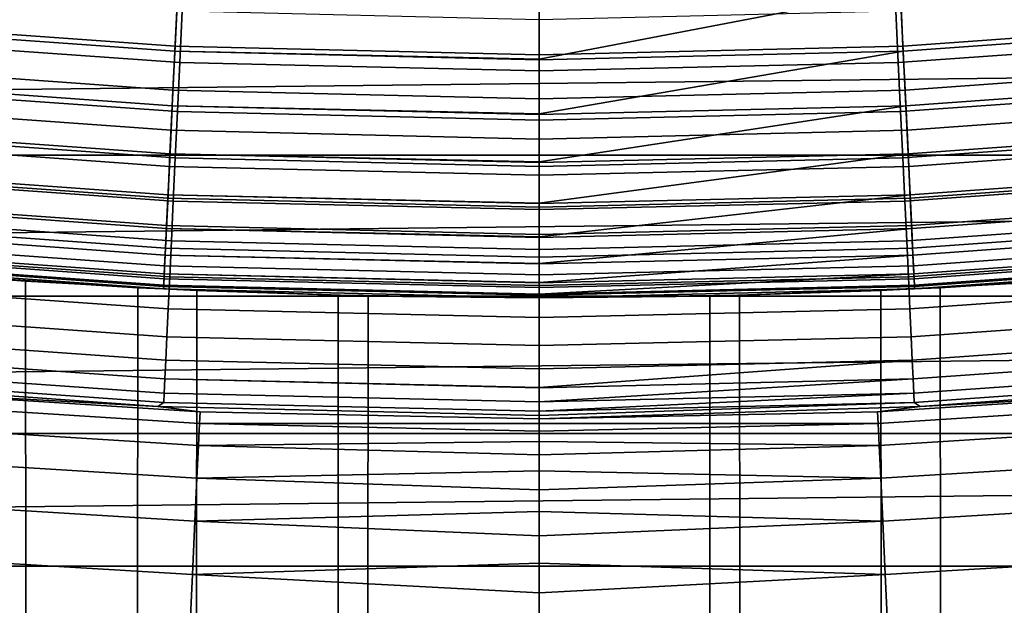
# Model space of a CAD drawing. Header units: metres. Extents: x -109 to 109, y -342 to 66.
# Tile 266 of 512: x -1.38 to 1.24, y -21.82 to -20.26. Entities that reach past the tile are written whole.
import ezdxf

# ---------------------------------------------------------------- set-up
doc = ezdxf.new("R2010")
doc.units = ezdxf.units.M
doc.layers.add('solid_K_24_62_16_000B91', color=7, linetype='CONTINUOUS')

msp = doc.modelspace()

# ---------------------------------------------------------------- linework, layer by layer
at = {"layer": 'solid_K_24_62_16_000B91'}
for points in [[(-0.969102, -20.34395, -65.159439), (-1.936008, -20.274797, -65.159439), (-1.920533, -20.112732, -65.394363), (-0.961355, -20.181334, -65.394363)], [(1.936008, -20.274797, -65.159439), (0.969102, -20.34395, -65.159439), (0.961355, -20.181334, -65.394363), (1.920533, -20.112732, -65.394363)], [(-0.962445, -20.20421, -31.420704), (-1.92271, -20.13553, -31.420704), (-1.93472, -20.261307, -31.527544), (-0.968457, -20.330414, -31.527544)], [(1.92271, -20.13553, -31.420704), (0.962445, -20.20421, -31.420704), (0.968457, -20.330414, -31.527544), (1.93472, -20.261307, -31.527544)], [(-0.956027, -20.374012, -30.768835), (-1.909952, -20.306807, -30.768835), (-1.897118, -20.170357, -30.8384), (-0.949603, -20.23711, -30.8384)], [(1.909952, -20.306807, -30.768835), (0.956027, -20.374012, -30.768835), (0.949603, -20.23711, -30.8384), (1.897118, -20.170357, -30.8384)], [(0, -20.365015, -65.16256), (-0.969102, -20.34395, -65.159439), (-0.961355, -20.181334, -65.394363), (0, -20.204218, -65.394363)], [(0.961355, -20.181334, -65.394363), (0, -20.365015, -65.16256), (0, -20.204218, -65.394363)], [(0.969102, -20.34395, -65.159439), (0, -20.36702, -65.159439), (0, -20.365015, -65.16256), (0.961355, -20.181334, -65.394363)], [(0, -20.227119, -31.420704), (-0.962445, -20.20421, -31.420704), (-0.968457, -20.330414, -31.527544), (0, -20.353468, -31.527544)], [(0.962445, -20.20421, -31.420704), (0, -20.227119, -31.420704), (0, -20.353468, -31.527544), (0.968457, -20.330414, -31.527544)], [(-17.188747, -20.234138, 84.926178), (-16.725176, -20.620186, 84.926178), (17.188755, -20.234131, 84.926178)], [(-16.725176, -20.620186, 84.926178), (16.725183, -20.620178, 84.926178), (17.188755, -20.234131, 84.926178)], [(0, -20.396429, -30.768835), (-0.956027, -20.374012, -30.768835), (-0.949603, -20.23711, -30.8384), (0, -20.259377, -30.8384)], [(0.956027, -20.374012, -30.768835), (0, -20.396429, -30.768835), (0, -20.259377, -30.8384), (0.949603, -20.23711, -30.8384)], [(-0.97603, -20.489397, -64.913483), (-1.949849, -20.419748, -64.913483), (-1.936008, -20.274797, -65.159439), (-0.969102, -20.34395, -65.159439)], [(-0.968457, -20.330414, -31.527544), (-1.93472, -20.261307, -31.527544), (-1.94585, -20.377859, -31.644464), (-0.974028, -20.447365, -31.644464)], [(1.93472, -20.261307, -31.527544), (0.968457, -20.330414, -31.527544), (0.974028, -20.447365, -31.644464), (1.94585, -20.377859, -31.644464)], [(1.949849, -20.419748, -64.913483), (0.97603, -20.489397, -64.913483), (0.969102, -20.34395, -65.159439), (1.936008, -20.274797, -65.159439)], [(-0.962149, -20.504486, -30.687834), (-1.922183, -20.436852, -30.687834), (-1.909952, -20.306807, -30.768835), (-0.956027, -20.374012, -30.768835)], [(0, -20.353468, -31.527544), (-0.968457, -20.330414, -31.527544), (-0.974028, -20.447365, -31.644464), (0, -20.470552, -31.644464)], [(0.968457, -20.330414, -31.527544), (0, -20.353468, -31.527544), (0, -20.470552, -31.644464), (0.974028, -20.447365, -31.644464)], [(1.922183, -20.436852, -30.687834), (0.962149, -20.504486, -30.687834), (0.956027, -20.374012, -30.768835), (1.909952, -20.306807, -30.768835)], [(0, -20.510715, -64.916992), (-0.97603, -20.489397, -64.913483), (-0.969102, -20.34395, -65.159439), (0, -20.36702, -65.159439)], [(0, -20.365015, -65.16256), (0, -20.36702, -65.159439), (-0.969102, -20.34395, -65.159439)], [(0.969102, -20.34395, -65.159439), (0, -20.510715, -64.916992), (0, -20.36702, -65.159439)], [(0.97603, -20.489397, -64.913483), (0, -20.51263, -64.913483), (0, -20.510715, -64.916992), (0.969102, -20.34395, -65.159439)], [(-0.974028, -20.447365, -31.644464), (-1.94585, -20.377859, -31.644464), (-1.956022, -20.484392, -31.770662), (-0.97912, -20.554262, -31.770662)], [(0, -20.527048, -30.687834), (-0.962149, -20.504486, -30.687834), (-0.956027, -20.374012, -30.768835), (0, -20.396429, -30.768835)], [(0.962149, -20.504486, -30.687834), (0, -20.527048, -30.687834), (0, -20.396429, -30.768835), (0.956027, -20.374012, -30.768835)], [(1.94585, -20.377859, -31.644464), (0.974028, -20.447365, -31.644464), (0.97912, -20.554262, -31.770662), (1.956022, -20.484392, -31.770662)], [(-0.982105, -20.616926, -64.657761), (-1.961986, -20.546844, -64.657761), (-1.949849, -20.419748, -64.913483), (-0.97603, -20.489397, -64.913483)], [(1.961986, -20.546844, -64.657761), (0.982105, -20.616926, -64.657761), (0.97603, -20.489397, -64.913483), (1.949849, -20.419748, -64.913483)], [(-0.967925, -20.627583, -30.595985), (-1.933723, -20.559542, -30.595985), (-1.922183, -20.436852, -30.687834), (-0.962149, -20.504486, -30.687834)], [(0, -20.470552, -31.644464), (-0.974028, -20.447365, -31.644464), (-0.97912, -20.554262, -31.770662), (0, -20.57757, -31.770662)], [(0.974028, -20.447365, -31.644464), (0, -20.470552, -31.644464), (0, -20.57757, -31.770662), (0.97912, -20.554262, -31.770662)], [(1.933723, -20.559542, -30.595985), (0.967925, -20.627583, -30.595985), (0.962149, -20.504486, -30.687834), (1.922183, -20.436852, -30.687834)], [(-0.97912, -20.554262, -31.770662), (-1.956022, -20.484392, -31.770662), (-1.965169, -20.580177, -31.905273), (-0.983699, -20.650373, -31.905273)], [(1.956022, -20.484392, -31.770662), (0.97912, -20.554262, -31.770662), (0.983699, -20.650373, -31.905273), (1.965169, -20.580177, -31.905273)], [(0, -20.638529, -64.661659), (-0.982105, -20.616926, -64.657761), (-0.97603, -20.489397, -64.913483), (0, -20.51263, -64.913483)], [(0, -20.510715, -64.916992), (0, -20.51263, -64.913483), (-0.97603, -20.489397, -64.913483)], [(0, -20.65028, -30.595985), (-0.967925, -20.627583, -30.595985), (-0.962149, -20.504486, -30.687834), (0, -20.527048, -30.687834)], [(0.97603, -20.489397, -64.913483), (0, -20.638529, -64.661659), (0, -20.51263, -64.913483)], [(0.982105, -20.616926, -64.657761), (0, -20.640306, -64.657761), (0, -20.638529, -64.661659), (0.97603, -20.489397, -64.913483)], [(0.967925, -20.627583, -30.595985), (0, -20.65028, -30.595985), (0, -20.527048, -30.687834), (0.962149, -20.504486, -30.687834)], [(-0.987296, -20.725891, -64.393578), (-1.972355, -20.655439, -64.393578), (-1.961986, -20.546844, -64.657761), (-0.982105, -20.616926, -64.657761)], [(-0.973313, -20.742403, -30.493958), (-1.944487, -20.673985, -30.493958), (-1.933723, -20.559542, -30.595985), (-0.967925, -20.627583, -30.595985)], [(0, -20.57757, -31.770662), (-0.97912, -20.554262, -31.770662), (-0.983699, -20.650373, -31.905273), (0, -20.67379, -31.905273)], [(0.97912, -20.554262, -31.770662), (0, -20.57757, -31.770662), (0, -20.67379, -31.905273), (0.983699, -20.650373, -31.905273)], [(1.944487, -20.673985, -30.493958), (0.973313, -20.742403, -30.493958), (0.967925, -20.627583, -30.595985), (1.933723, -20.559542, -30.595985)], [(1.972355, -20.655439, -64.393578), (0.987296, -20.725891, -64.393578), (0.982105, -20.616926, -64.657761), (1.961986, -20.546844, -64.657761)], [(-0.983699, -20.650373, -31.905273), (-1.965169, -20.580177, -31.905273), (-1.973226, -20.664558, -32.047379), (-0.987732, -20.735041, -32.047379)], [(1.965169, -20.580177, -31.905273), (0.983699, -20.650373, -31.905273), (0.987732, -20.735041, -32.047379), (1.973226, -20.664558, -32.047379)], [(0, -20.747799, -64.397858), (-0.987296, -20.725891, -64.393578), (-0.982105, -20.616926, -64.657761), (0, -20.640306, -64.657761)], [(0, -20.638529, -64.661659), (0, -20.640306, -64.657761), (-0.982105, -20.616926, -64.657761)], [(0.982105, -20.616926, -64.657761), (0, -20.747799, -64.397858), (0, -20.640306, -64.657761)], [(0.987296, -20.725891, -64.393578), (0, -20.749393, -64.393578), (0, -20.747799, -64.397858), (0.982105, -20.616926, -64.657761)], [(-16.725176, -20.620186, 84.926178), (-16.252846, -20.995649, 84.926178), (16.725183, -20.620178, 84.926178)], [(-16.252846, -20.995649, 84.926178), (16.252853, -20.995644, 84.926178), (16.725183, -20.620178, 84.926178)], [(0, -20.765226, -30.493958), (-0.973313, -20.742403, -30.493958), (-0.967925, -20.627583, -30.595985), (0, -20.65028, -30.595985)], [(0.973313, -20.742403, -30.493958), (0, -20.765226, -30.493958), (0, -20.65028, -30.595985), (0.967925, -20.627583, -30.595985)], [(-0.991576, -20.815733, -64.122269), (-1.980905, -20.744974, -64.122269), (-1.972355, -20.655439, -64.393578), (-0.987296, -20.725891, -64.393578)], [(-0.987732, -20.735041, -32.047379), (-1.973226, -20.664558, -32.047379), (-1.980139, -20.736956, -32.196003), (-0.991192, -20.807686, -32.196003)], [(0, -20.67379, -31.905273), (-0.983699, -20.650373, -31.905273), (-0.987732, -20.735041, -32.047379), (0, -20.758554, -32.047379)], [(0.983699, -20.650373, -31.905273), (0, -20.67379, -31.905273), (0, -20.758554, -32.047379), (0.987732, -20.735041, -32.047379)], [(1.980905, -20.744974, -64.122269), (0.991576, -20.815733, -64.122269), (0.987296, -20.725891, -64.393578), (1.972355, -20.655439, -64.393578)], [(1.973226, -20.664558, -32.047379), (0.987732, -20.735041, -32.047379), (0.991192, -20.807686, -32.196003), (1.980139, -20.736956, -32.196003)], [(-0.978273, -20.848112, -30.382496), (-1.954396, -20.779345, -30.382496), (-1.944487, -20.673985, -30.493958), (-0.973313, -20.742403, -30.493958)], [(1.954396, -20.779345, -30.382496), (0.978273, -20.848112, -30.382496), (0.973313, -20.742403, -30.493958), (1.944487, -20.673985, -30.493958)], [(-0.994923, -20.885994, -63.845238), (-1.987591, -20.814997, -63.845238), (-1.980905, -20.744974, -64.122269), (-0.991576, -20.815733, -64.122269)], [(-0.991192, -20.807686, -32.196003), (-1.980139, -20.736956, -32.196003), (-1.985861, -20.796875, -32.350132), (-0.994056, -20.867811, -32.350132)], [(0, -20.837973, -64.12693), (-0.991576, -20.815733, -64.122269), (-0.987296, -20.725891, -64.393578), (0, -20.749393, -64.393578)], [(0, -20.758554, -32.047379), (-0.987732, -20.735041, -32.047379), (-0.991192, -20.807686, -32.196003), (0, -20.831282, -32.196003)], [(0, -20.747799, -64.397858), (0, -20.749393, -64.393578), (-0.987296, -20.725891, -64.393578)], [(0, -20.871052, -30.382496), (-0.978273, -20.848112, -30.382496), (-0.973313, -20.742403, -30.493958), (0, -20.765226, -30.493958)], [(0.987296, -20.725891, -64.393578), (0, -20.837973, -64.12693), (0, -20.749393, -64.393578)], [(0.991576, -20.815733, -64.122269), (0, -20.839336, -64.122269), (0, -20.837973, -64.12693), (0.987296, -20.725891, -64.393578)], [(0.987732, -20.735041, -32.047379), (0, -20.758554, -32.047379), (0, -20.831282, -32.196003), (0.991192, -20.807686, -32.196003)], [(0.978273, -20.848112, -30.382496), (0, -20.871052, -30.382496), (0, -20.765226, -30.493958), (0.973313, -20.742403, -30.493958)], [(1.980139, -20.736956, -32.196003), (0.991192, -20.807686, -32.196003), (0.994056, -20.867811, -32.350132), (1.985861, -20.796875, -32.350132)], [(1.987591, -20.814997, -63.845238), (0.994922, -20.885994, -63.845238), (0.991576, -20.815733, -64.122269), (1.980905, -20.744974, -64.122269)], [(-0.994056, -20.867811, -32.350132), (-1.985861, -20.796875, -32.350132), (-1.990352, -20.843906, -32.508709), (-0.996304, -20.915003, -32.508709)], [(-0.98277, -20.943937, -30.262415), (-1.963379, -20.874853, -30.262415), (-1.954396, -20.779345, -30.382496), (-0.978273, -20.848112, -30.382496)], [(1.963379, -20.874853, -30.262415), (0.98277, -20.943937, -30.262415), (0.978273, -20.848112, -30.382496), (1.954396, -20.779345, -30.382496)], [(1.985861, -20.796875, -32.350132), (0.994056, -20.867811, -32.350132), (0.996304, -20.915003, -32.508709), (1.990352, -20.843906, -32.508709)], [(-0.99732, -20.936314, -63.563889), (-1.99238, -20.865145, -63.563889), (-1.987591, -20.814997, -63.845238), (-0.994923, -20.885994, -63.845238)], [(0, -20.908588, -63.850262), (-0.994923, -20.885994, -63.845238), (-0.991576, -20.815733, -64.122269), (0, -20.839336, -64.122269)], [(0, -20.831282, -32.196003), (-0.991192, -20.807686, -32.196003), (-0.994056, -20.867811, -32.350132), (0, -20.891474, -32.350132)], [(0, -20.837973, -64.12693), (0, -20.839336, -64.122269), (-0.991576, -20.815733, -64.122269)], [(0.991192, -20.807686, -32.196003), (0, -20.831282, -32.196003), (0, -20.891474, -32.350132), (0.994056, -20.867811, -32.350132)], [(0.991576, -20.815733, -64.122269), (0, -20.908588, -63.850262), (0, -20.839336, -64.122269)], [(0.994922, -20.885994, -63.845238), (0, -20.909678, -63.845238), (0, -20.908588, -63.850262), (0.991576, -20.815733, -64.122269)], [(1.99238, -20.865145, -63.563889), (0.99732, -20.936314, -63.563889), (0.994922, -20.885994, -63.845238), (1.987591, -20.814997, -63.845238)], [(-0.996304, -20.915003, -32.508709), (-1.990352, -20.843906, -32.508709), (-1.993581, -20.877729, -32.670647), (-0.997921, -20.94894, -32.670647)], [(0, -20.966982, -30.262415), (-0.98277, -20.943937, -30.262415), (-0.978273, -20.848112, -30.382496), (0, -20.871052, -30.382496)], [(0.98277, -20.943937, -30.262415), (0, -20.966982, -30.262415), (0, -20.871052, -30.382496), (0.978273, -20.848112, -30.382496)], [(1.990352, -20.843906, -32.508709), (0.996304, -20.915003, -32.508709), (0.997921, -20.94894, -32.670647), (1.993581, -20.877729, -32.670647)], [(-0.997921, -20.94894, -32.670647), (-1.993581, -20.877729, -32.670647), (-1.995528, -20.898109, -32.834843), (-0.998895, -20.969391, -32.834843)], [(-0.998755, -20.966436, -63.279659), (-1.995247, -20.895166, -63.279659), (-1.99238, -20.865145, -63.563889), (-0.99732, -20.936314, -63.563889)], [(-0.98677, -21.029179, -30.134586), (-1.97137, -20.959814, -30.134586), (-1.963379, -20.874853, -30.262415), (-0.98277, -20.943937, -30.262415)], [(0, -20.891474, -32.350132), (-0.994056, -20.867811, -32.350132), (-0.996304, -20.915003, -32.508709), (0, -20.938719, -32.508709)], [(0.994056, -20.867811, -32.350132), (0, -20.891474, -32.350132), (0, -20.938719, -32.508709), (0.996304, -20.915003, -32.508709)], [(1.97137, -20.959814, -30.134586), (0.98677, -21.029179, -30.134586), (0.98277, -20.943937, -30.262415), (1.963379, -20.874853, -30.262415)], [(1.995247, -20.895166, -63.279659), (0.998755, -20.966436, -63.279659), (0.99732, -20.936314, -63.563889), (1.99238, -20.865145, -63.563889)], [(1.993581, -20.877729, -32.670647), (0.997921, -20.94894, -32.670647), (0.998895, -20.969391, -32.834843), (1.995528, -20.898109, -32.834843)], [(-1.995247, -20.895166, -63.279659), (-0.998755, -20.966436, -63.279659), (-0.99922, -20.976213, -63), (-1.996177, -20.904911, -63)], [(-0.998895, -20.969391, -32.834843), (-1.995528, -20.898109, -32.834843), (-1.996177, -20.904911, -33), (-0.99922, -20.976213, -33)], [(-1.067499, -20.972851, -62.34156), (-1.599007, -20.939035, -62.283409), (-1.996177, -20.904911, -63), (-0.99922, -20.976213, -63)], [(-0.910561, -20.980249, -39.656338), (-0.99922, -20.976213, -33), (-1.996177, -20.904911, -33), (-1.366183, -20.955513, -39.712055)], [(-1.822378, -20.920778, -39.790558), (-1.366183, -20.955513, -39.712055), (-1.996177, -20.904911, -33)], [(0, -20.959286, -63.56926), (-0.99732, -20.936314, -63.563889), (-0.994923, -20.885994, -63.845238), (0, -20.909678, -63.845238)], [(0, -20.908588, -63.850262), (0, -20.909678, -63.845238), (-0.994923, -20.885994, -63.845238)], [(0.994922, -20.885994, -63.845238), (0, -20.959286, -63.56926), (0, -20.909678, -63.845238)], [(0.99732, -20.936314, -63.563889), (0, -20.960054, -63.563889), (0, -20.959286, -63.56926), (0.994922, -20.885994, -63.845238)], [(0.998755, -20.966436, -63.279659), (1.995247, -20.895166, -63.279659), (1.996177, -20.904911, -63), (0.99922, -20.976213, -63)], [(1.995528, -20.898109, -32.834843), (0.998895, -20.969391, -32.834843), (0.99922, -20.976213, -33), (1.996177, -20.904911, -33)], [(1.996177, -20.904911, -33), (0.99922, -20.976213, -33), (1.357212, -20.956097, -39.658466), (1.815024, -20.921417, -39.736736)], [(0.99922, -20.976213, -63), (1.996177, -20.904911, -63), (1.603387, -20.9387, -62.335171), (1.069272, -20.972759, -62.393513)], [(-1.842568, -277.544312, 28.967976), (-1.231609, -277.521973, 29.051289), (-1.366183, -20.955513, -39.712055), (-1.822378, -20.920778, -39.790558)], [(0, -20.938719, -32.508709), (-0.996304, -20.915003, -32.508709), (-0.997921, -20.94894, -32.670647), (0, -20.972696, -32.670647)], [(0.996304, -20.915003, -32.508709), (0, -20.938719, -32.508709), (0, -20.972696, -32.670647), (0.997921, -20.94894, -32.670647)], [(-0.990244, -21.103218, -29.999943), (-1.978311, -21.033607, -29.999943), (-1.97137, -20.959814, -30.134586), (-0.98677, -21.029179, -30.134586)], [(-1.842568, -283.157867, 8.017853), (-1.599007, -20.939035, -62.283409), (-1.067499, -20.972851, -62.34156), (-1.231609, -283.180206, 7.934538)], [(-1.231609, -277.521973, 29.051289), (-0.910561, -20.980249, -39.656338), (-1.366183, -20.955513, -39.712055)], [(0, -20.972696, -32.670647), (-0.997921, -20.94894, -32.670647), (-0.998895, -20.969391, -32.834843), (0, -20.99317, -32.834843)], [(0, -20.989809, -63.285358), (-0.998755, -20.966436, -63.279659), (-0.99732, -20.936314, -63.563889), (0, -20.960054, -63.563889)], [(0, -20.959286, -63.56926), (0, -20.960054, -63.563889), (-0.99732, -20.936314, -63.563889)], [(0, -21.052319, -30.134586), (-0.98677, -21.029179, -30.134586), (-0.98277, -20.943937, -30.262415), (0, -20.966982, -30.262415)], [(0.99732, -20.936314, -63.563889), (0, -20.989809, -63.285358), (0, -20.960054, -63.563889)], [(0.998755, -20.966436, -63.279659), (0, -20.990211, -63.279659), (0, -20.989809, -63.285358), (0.99732, -20.936314, -63.563889)], [(0.98677, -21.029179, -30.134586), (0, -21.052319, -30.134586), (0, -20.966982, -30.262415), (0.98277, -20.943937, -30.262415)], [(0.997921, -20.94894, -32.670647), (0, -20.972696, -32.670647), (0, -20.99317, -32.834843), (0.998895, -20.969391, -32.834843)], [(1.364293, -20.955637, -39.711777), (1.357212, -20.956097, -39.658466), (0.901715, -20.980631, -39.603172), (0.909052, -20.980314, -39.656193)], [(0.99922, -20.976213, -33), (0.901715, -20.980631, -39.603172), (1.357212, -20.956097, -39.658466)], [(1.842568, -277.544312, 28.967976), (1.364293, -20.955637, -39.711777), (0.909052, -20.980314, -39.656193), (1.231609, -277.521973, 29.051289)], [(1.978311, -21.033607, -29.999943), (0.990244, -21.103218, -29.999943), (0.98677, -21.029179, -30.134586), (1.97137, -20.959814, -30.134586)], [(1.067406, -20.972855, -62.341564), (1.069272, -20.972759, -62.393513), (1.603387, -20.9387, -62.335171), (1.599792, -20.938974, -62.283306)], [(1.842568, -283.157867, 8.017853), (1.231609, -283.180206, 7.934538), (1.067406, -20.972855, -62.341564), (1.599792, -20.938974, -62.283306)], [(-1.231609, -283.180206, 7.934538), (-1.067499, -20.972851, -62.34156), (-0.534115, -20.993206, -62.376427), (-0.616775, -283.193604, 7.884445)], [(-1.231609, -277.521973, 29.051289), (-0.616775, -277.508545, 29.101383), (-0.455064, -20.99507, -39.623035), (-0.910561, -20.980249, -39.656338)], [(-0.534115, -20.993206, -62.376427), (-1.067499, -20.972851, -62.34156), (-0.99922, -20.976213, -63)], [(-0.998755, -20.966436, -63.279659), (0, -20.990211, -63.279659), (0, -21, -63), (-0.99922, -20.976213, -63)], [(0, -20.99317, -32.834843), (-0.998895, -20.969391, -32.834843), (-0.99922, -20.976213, -33), (0, -21, -33)], [(-0.99922, -20.976213, -33), (0, -21, -39.5602), (0.449139, -20.995197, -39.570503), (0, -21, -33)], [(-0.455064, -20.99507, -39.623035), (0, -21, -39.611961), (0, -21, -39.5602), (-0.99922, -20.976213, -33)], [(-0.99922, -20.976213, -63), (0, -21, -63), (0, -21, -62.4398), (-0.534115, -20.993206, -62.376427)], [(-0.910561, -20.980249, -39.656338), (-0.455064, -20.99507, -39.623035), (-0.99922, -20.976213, -33)], [(0, -20.989809, -63.285358), (0, -20.990211, -63.279659), (-0.998755, -20.966436, -63.279659)], [(0, -20.990211, -63.279659), (0.998755, -20.966436, -63.279659), (0.99922, -20.976213, -63), (0, -21, -63)], [(0.998895, -20.969391, -32.834843), (0, -20.99317, -32.834843), (0, -21, -33), (0.99922, -20.976213, -33)], [(0.99922, -20.976213, -33), (0, -21, -33), (0.449139, -20.995197, -39.570503), (0.901715, -20.980631, -39.603172)], [(0, -21, -63), (0.99922, -20.976213, -63), (0.534373, -20.9932, -62.428371), (0, -21, -62.4398)], [(0.909052, -20.980314, -39.656193), (0.901715, -20.980631, -39.603172), (0.449139, -20.995197, -39.570503), (0.454316, -20.995085, -39.622997)], [(1.231609, -277.521973, 29.051289), (0.909052, -20.980314, -39.656193), (0.454316, -20.995085, -39.622997), (0.616775, -277.508545, 29.101383)], [(0.533838, -20.993214, -62.376438), (0.534373, -20.9932, -62.428371), (1.069272, -20.972759, -62.393513), (1.067406, -20.972855, -62.341564)], [(1.231609, -283.180206, 7.934538), (0.616775, -283.193604, 7.884445), (0.533838, -20.993214, -62.376438), (1.067406, -20.972855, -62.341564)], [(0.99922, -20.976213, -63), (1.069272, -20.972759, -62.393513), (0.534373, -20.9932, -62.428371)], [(-16.252846, -20.995649, 84.926178), (-15.772186, -21.360191, 84.926178), (16.252853, -20.995644, 84.926178)], [(-15.772186, -21.360191, 84.926178), (15.772194, -21.360186, 84.926178), (16.252853, -20.995644, 84.926178)], [(0, -283.19809, 7.86773), (-0.616775, -283.193604, 7.884445), (-0.534115, -20.993206, -62.376427), (0, -21, -62.388039)], [(-0.616775, -277.508545, 29.101383), (0, -277.504089, 29.118097), (0, -21, -39.611961), (-0.455064, -20.99507, -39.623035)], [(0, -21, -62.388039), (-0.534115, -20.993206, -62.376427), (0, -21, -62.4398)], [(0.533838, -20.993214, -62.376438), (0, -21, -62.388039), (0, -21, -62.4398), (0.534373, -20.9932, -62.428371)], [(0.616775, -283.193604, 7.884445), (0, -283.19809, 7.86773), (0, -21, -62.388039), (0.533838, -20.993214, -62.376438)], [(0, -21, -39.611961), (0.454316, -20.995085, -39.622997), (0.449139, -20.995197, -39.570503), (0, -21, -39.5602)], [(0, -277.504089, 29.118097), (0.616775, -277.508545, 29.101383), (0.454316, -20.995085, -39.622997), (0, -21, -39.611961)], [(-0.993167, -21.165514, -29.859468), (-1.984151, -21.095697, -29.859468), (-1.978311, -21.033607, -29.999943), (-0.990244, -21.103218, -29.999943)], [(0, -21.126438, -29.999943), (-0.990244, -21.103218, -29.999943), (-0.98677, -21.029179, -30.134586), (0, -21.052319, -30.134586)], [(0.990244, -21.103218, -29.999943), (0, -21.126438, -29.999943), (0, -21.052319, -30.134586), (0.98677, -21.029179, -30.134586)], [(1.984151, -21.095697, -29.859468), (0.993167, -21.165514, -29.859468), (0.990244, -21.103218, -29.999943), (1.978311, -21.033607, -29.999943)], [(-0.995518, -21.215611, -29.714186), (-1.988847, -21.14563, -29.714186), (-1.984151, -21.095697, -29.859468), (-0.993167, -21.165514, -29.859468)], [(0, -21.188803, -29.859468), (-0.993167, -21.165514, -29.859468), (-0.990244, -21.103218, -29.999943), (0, -21.126438, -29.999943)], [(0.993167, -21.165514, -29.859468), (0, -21.188803, -29.859468), (0, -21.126438, -29.999943), (0.990244, -21.103218, -29.999943)], [(1.988847, -21.14563, -29.714186), (0.995518, -21.215611, -29.714186), (0.993167, -21.165514, -29.859468), (1.984151, -21.095697, -29.859468)], [(-0.997279, -21.253145, -29.565153), (-1.992366, -21.183043, -29.565153), (-1.988847, -21.14563, -29.714186), (-0.995518, -21.215611, -29.714186)], [(0, -21.23834, -29.716246), (-0.995518, -21.215611, -29.714186), (-0.993167, -21.165514, -29.859468), (0, -21.188803, -29.859468)], [(0.993167, -21.165514, -29.859468), (0, -21.23834, -29.716246), (0, -21.188803, -29.859468)], [(0.995518, -21.215611, -29.714186), (0, -21.238955, -29.714186), (0, -21.23834, -29.716246), (0.993167, -21.165514, -29.859468)], [(1.992366, -21.183043, -29.565153), (0.997279, -21.253145, -29.565153), (0.995518, -21.215611, -29.714186), (1.988847, -21.14563, -29.714186)], [(-0.998438, -21.277843, -29.41346), (-1.994681, -21.207659, -29.41346), (-1.992366, -21.183043, -29.565153), (-0.997279, -21.253145, -29.565153)], [(1.994681, -21.207659, -29.41346), (0.998438, -21.277843, -29.41346), (0.997279, -21.253145, -29.565153), (1.992366, -21.183043, -29.565153)], [(-0.998438, -21.277843, -29.41346), (-1.014104, -21.288721, -29.262819), (-2.025912, -21.216356, -29.262819), (-1.994681, -21.207659, -29.41346)], [(-1.803468, -21.245298, -29.009548), (-2.025912, -21.216356, -29.262819), (-1.014104, -21.288721, -29.262819)], [(0, -21.276062, -29.56741), (-0.997279, -21.253145, -29.565153), (-0.995518, -21.215611, -29.714186), (0, -21.238955, -29.714186)], [(0, -21.23834, -29.716246), (0, -21.238955, -29.714186), (-0.995518, -21.215611, -29.714186)], [(0.995518, -21.215611, -29.714186), (0, -21.276062, -29.56741), (0, -21.238955, -29.714186)], [(0.997279, -21.253145, -29.565153), (0, -21.276531, -29.565153), (0, -21.276062, -29.56741), (0.995518, -21.215611, -29.714186)], [(0.998438, -21.277843, -29.41346), (1.994681, -21.207659, -29.41346), (2.025912, -21.216356, -29.262819), (1.014104, -21.288721, -29.262819)], [(1.80255, -21.245375, -29.009565), (1.014104, -21.288721, -29.262819), (2.025912, -21.216356, -29.262819)], [(-1.806651, -21.276346, -28.524107), (-1.803468, -21.245298, -29.009548), (-0.901721, -21.302673, -29.008305), (-0.903465, -21.333597, -28.525421)], [(-0.901721, -21.302673, -29.008305), (-1.803468, -21.245298, -29.009548), (-1.014104, -21.288721, -29.262819)], [(1.80255, -21.245375, -29.009565), (0.900801, -21.302713, -29.008284), (1.014104, -21.288721, -29.262819)], [(0.902543, -21.333639, -28.525402), (0.900801, -21.302713, -29.008284), (1.80255, -21.245375, -29.009565), (1.805732, -21.276424, -28.524128)], [(0, -21.300964, -29.415899), (-0.998438, -21.277843, -29.41346), (-0.997279, -21.253145, -29.565153), (0, -21.276531, -29.565153)], [(0, -21.276062, -29.56741), (0, -21.276531, -29.565153), (-0.997279, -21.253145, -29.565153)], [(0.997279, -21.253145, -29.565153), (0, -21.300964, -29.415899), (0, -21.276531, -29.565153)], [(0.998438, -21.277843, -29.41346), (0, -21.301256, -29.41346), (0, -21.300964, -29.415899), (0.997279, -21.253145, -29.565153)], [(-1.812234, -21.335688, -28.041328), (-1.806651, -21.276346, -28.524107), (-0.903465, -21.333597, -28.525421), (-0.906395, -21.39259, -28.045164)], [(-0.998438, -21.277843, -29.41346), (0, -21.301256, -29.41346), (0, -21.312862, -29.262819), (-1.014104, -21.288721, -29.262819)], [(0, -21.321779, -29.007483), (-0.901721, -21.302673, -29.008305), (-1.014104, -21.288721, -29.262819), (0, -21.312862, -29.262819)], [(0, -21.300964, -29.415899), (0, -21.301256, -29.41346), (-0.998438, -21.277843, -29.41346)], [(0.998438, -21.277843, -29.41346), (1.014104, -21.288721, -29.262819), (0, -21.321779, -29.007483), (0, -21.312862, -29.262819)], [(0.998438, -21.277843, -29.41346), (0, -21.312862, -29.262819), (0, -21.301256, -29.41346)], [(0.900801, -21.302713, -29.008284), (0, -21.321779, -29.007483), (1.014104, -21.288721, -29.262819)], [(0.902543, -21.333639, -28.525402), (1.805732, -21.276424, -28.524128), (1.811312, -21.335764, -28.041353), (0.90547, -21.39263, -28.045145)], [(-0.903465, -21.333597, -28.525421), (-0.901721, -21.302673, -29.008305), (0, -21.321779, -29.007483), (0, -21.334332, -28.756811)], [(0, -21.334332, -28.756811), (0, -21.321779, -29.007483), (0.900801, -21.302713, -29.008284), (0.902543, -21.333639, -28.525402)], [(-1.820197, -21.423109, -27.56287), (-1.812234, -21.335688, -28.041328), (-0.906395, -21.39259, -28.045164), (-0.910501, -21.479443, -27.569164)], [(-0.906395, -21.39259, -28.045164), (-0.903465, -21.333597, -28.525421), (0, -21.354456, -28.506638), (0, -21.382137, -28.257185)], [(-0.903465, -21.333597, -28.525421), (0, -21.334332, -28.756811), (0, -21.354456, -28.506638)], [(0.902543, -21.333639, -28.525402), (0.90547, -21.39263, -28.045145), (0, -21.382137, -28.257185), (0, -21.354456, -28.506638)], [(0.902543, -21.333639, -28.525402), (0, -21.354456, -28.506638), (0, -21.334332, -28.756811)], [(0.90547, -21.39263, -28.045145), (1.811312, -21.335764, -28.041353), (1.819271, -21.423183, -27.562899), (0.909573, -21.479483, -27.569147)], [(-15.772186, -21.360191, 84.926178), (-15.283257, -21.713766, 84.926178), (15.772194, -21.360186, 84.926178)], [(-15.283257, -21.713766, 84.926178), (15.283264, -21.71376, 84.926178), (15.772194, -21.360186, 84.926178)], [(-0.910501, -21.479443, -27.569164), (-0.906395, -21.39259, -28.045164), (0, -21.417349, -28.008684), (0, -21.460056, -27.76136)], [(-0.906395, -21.39259, -28.045164), (0, -21.382137, -28.257185), (0, -21.417349, -28.008684)], [(0.90547, -21.39263, -28.045145), (0, -21.417349, -28.008684), (0, -21.382137, -28.257185)], [(0.90547, -21.39263, -28.045145), (0.909573, -21.479483, -27.569147), (0, -21.460056, -27.76136), (0, -21.417349, -28.008684)], [(-1.830512, -21.538307, -27.090376), (-1.820197, -21.423109, -27.56287), (-0.910501, -21.479443, -27.569164), (-0.91577, -21.593861, -27.099041)], [(0.909573, -21.479483, -27.569147), (1.819271, -21.423183, -27.562899), (1.829581, -21.538382, -27.090408), (0.914836, -21.593901, -27.099024)], [(-0.91577, -21.593861, -27.099041), (-0.910501, -21.479443, -27.569164), (0, -21.510223, -27.515442), (0, -21.567802, -27.271152)], [(-0.910501, -21.479443, -27.569164), (0, -21.460056, -27.76136), (0, -21.510223, -27.515442)], [(0.909573, -21.479483, -27.569147), (0, -21.510223, -27.515442), (0, -21.460056, -27.76136)], [(0.909573, -21.479483, -27.569147), (0.914836, -21.593901, -27.099024), (0, -21.567802, -27.271152), (0, -21.510223, -27.515442)], [(-1.843144, -21.680891, -26.625469), (-1.830512, -21.538307, -27.090376), (-0.91577, -21.593861, -27.099041), (-0.922183, -21.735456, -26.636391)], [(0.914836, -21.593901, -27.099024), (1.829581, -21.538382, -27.090408), (1.842207, -21.680964, -26.625504), (0.921243, -21.735497, -26.636375)], [(-0.91577, -21.593861, -27.099041), (0, -21.567802, -27.271152), (0, -21.632742, -27.028715)], [(0.914836, -21.593901, -27.099024), (0, -21.632742, -27.028715), (0, -21.567802, -27.271152)], [(-0.922183, -21.735456, -26.636391), (-0.91577, -21.593861, -27.099041), (0, -21.632742, -27.028715), (0.000001, -21.704981, -26.788353)], [(0.914836, -21.593901, -27.099024), (0.921243, -21.735497, -26.636375), (0.000001, -21.704981, -26.788353), (0, -21.632742, -27.028715)], [(-1.85805, -21.850368, -26.169746), (-1.843144, -21.680891, -26.625469), (-0.922183, -21.735456, -26.636391), (-0.92972, -21.903749, -26.182787)], [(0.921243, -21.735497, -26.636375), (1.842207, -21.680964, -26.625504), (1.857105, -21.850439, -26.169785), (0.928772, -21.903788, -26.182772)], [(-15.283257, -21.713766, 84.926178), (-14.786493, -22.056055, 84.926178), (15.283264, -21.71376, 84.926178)], [(-14.786493, -22.056055, 84.926178), (14.786502, -22.056049, 84.926178), (15.283264, -21.71376, 84.926178)], [(-0.922183, -21.735456, -26.636391), (0.000001, -21.704981, -26.788353), (0.000001, -21.784456, -26.550285)], [(0.921243, -21.735497, -26.636375), (0.000001, -21.784456, -26.550285), (0.000001, -21.704981, -26.788353)], [(-0.92972, -21.903749, -26.182787), (-0.922183, -21.735456, -26.636391), (0.000001, -21.784456, -26.550285), (0.000001, -21.871092, -26.31473)], [(0.921243, -21.735497, -26.636375), (0.928772, -21.903788, -26.182772), (0.000001, -21.871092, -26.31473), (0.000001, -21.784456, -26.550285)]]:
    msp.add_3dface(points, dxfattribs=at)

doc.saveas('drawing.dxf')
